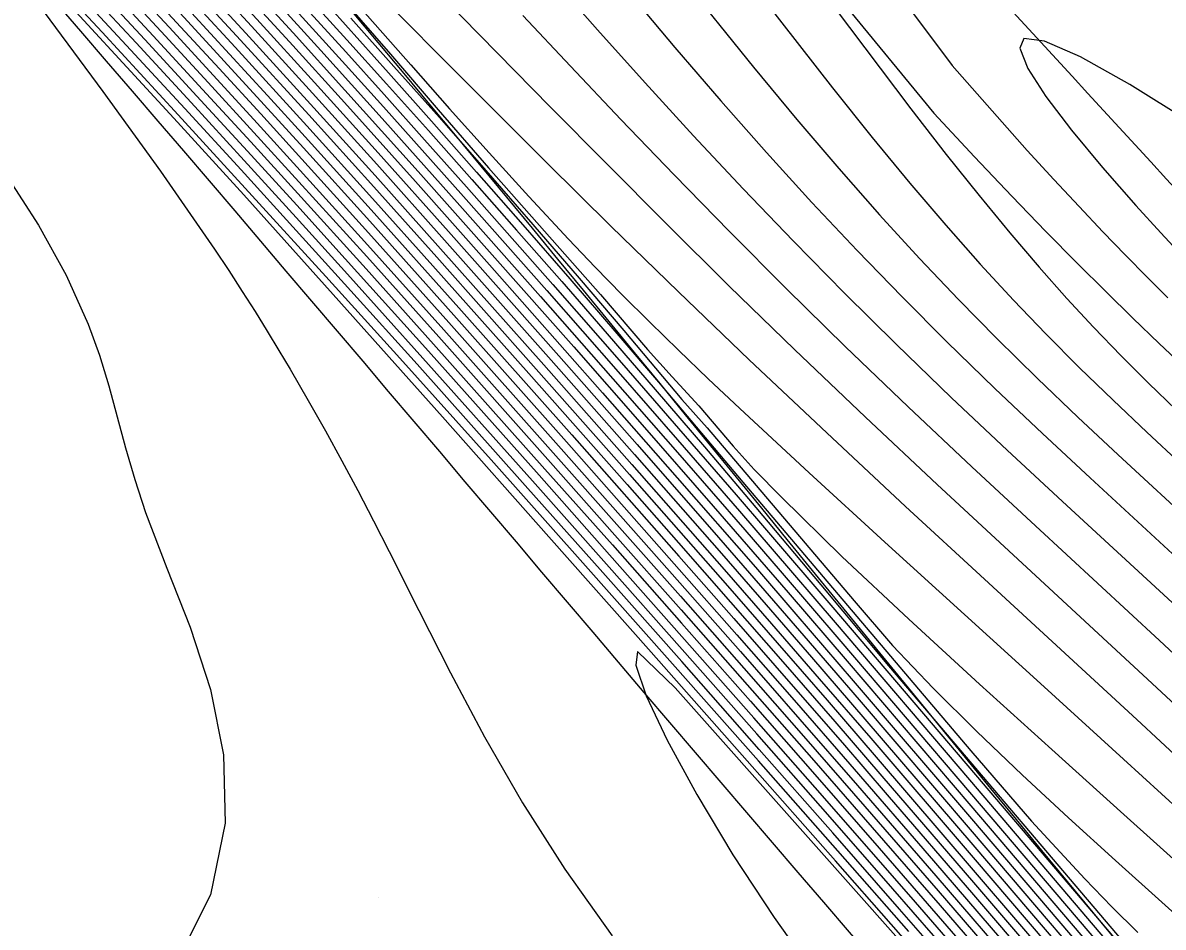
# Model space of a CAD drawing. Extents: x 2356077 to 2359823, y 225951 to 227822.
# Drawn here: x 2357794.11 to 2357834.58, y 226281.81 to 226313.93 of the extents above; entities that cross this region are included whole.
import ezdxf

# ---------------------------------------------------------------- set-up
doc = ezdxf.new("R2010")
doc.units = 0
for name, color, linetype in [('DTM Contours Major', 7, 'Continuous'), ('DTM Contours Minor', 7, 'Continuous'), ('Exist DTM Breakline', 7, 'Continuous'), ('Exist DTM Breakline Underwater', 7, 'Continuous'), ('Exist DTM Drainline', 7, 'Continuous'), ('PH Exist DTM Point', 7, 'Continuous')]:
    doc.layers.add(name, color=color, linetype=linetype)

msp = doc.modelspace()

# ---------------------------------------------------------------- linework, layer by layer
at = {"layer": 'DTM Contours Major'}
for points in [[(2357793.156, 226327.108), (2357795.334, 226324.85), (2357797.418, 226322.668), (2357799.458, 226320.507), (2357801.364, 226318.459), (2357803.374, 226316.27), (2357805.053, 226314.419), (2357807.084, 226312.156), (2357808.614, 226310.436), (2357810.212, 226308.626), (2357811.855, 226306.751), (2357813.522, 226304.832), (2357815.191, 226302.892), (2357816.668, 226301.158), (2357819.656, 226297.614), (2357827.754, 226288.075), (2357829.901, 226285.569), (2357831.796, 226283.523), (2357832.757, 226282.534), (2357833.681, 226281.615)], [(2357792.82, 226325.282), (2357796.513, 226321.349), (2357799.285, 226318.375), (2357801.928, 226315.51), (2357803.704, 226313.565), (2357805.539, 226311.538), (2357808.132, 226308.646), (2357810.854, 226305.584), (2357813.655, 226302.413), (2357816.089, 226299.644), (2357818.606, 226296.762), (2357821.267, 226293.689), (2357823.362, 226291.252), (2357827.746, 226286.12), (2357834.259, 226278.484)], [(2357792.765, 226323.076), (2357796.481, 226319.102), (2357799.397, 226315.958), (2357801.832, 226313.311), (2357804.252, 226310.656), (2357806.562, 226308.096), (2357808.796, 226305.599), (2357812.327, 226301.625), (2357815.636, 226297.883), (2357819.109, 226293.93), (2357820.876, 226291.906), (2357822.647, 226289.867), (2357824.395, 226287.843), (2357827.837, 226283.832), (2357832.76, 226278.08)], [(2357792.923, 226320.634), (2357796.008, 226317.326), (2357797.673, 226315.532), (2357799.294, 226313.778), (2357800.877, 226312.056), (2357802.428, 226310.361), (2357803.952, 226308.687), (2357806.34, 226306.045), (2357809.043, 226303.028), (2357813.027, 226298.55), (2357817.445, 226293.558), (2357819.691, 226291.007), (2357821.89, 226288.499), (2357823.988, 226286.094), (2357826.586, 226283.095), (2357832.13, 226276.663)], [(2357829.861, 226277.138), (2357825.224, 226282.45), (2357822.853, 226285.153), (2357820.242, 226288.118), (2357817.488, 226291.237), (2357814.687, 226294.4), (2357811.934, 226297.498), (2357808.096, 226301.797), (2357805.745, 226304.413), (2357803.806, 226306.556), (2357801.852, 226308.702), (2357799.855, 226310.882), (2357797.786, 226313.126), (2357795.62, 226315.464), (2357791.82, 226319.54)], [(2357816.742, 226319.464), (2357822.836, 226311.613), (2357824.249, 226309.849), (2357825.587, 226308.228), (2357826.861, 226306.736), (2357828.082, 226305.357), (2357829.261, 226304.076), (2357830.409, 226302.878), (2357831.61, 226301.674), (2357832.801, 226300.521), (2357833.994, 226299.393), (2357836.436, 226297.114)], [(2357808.439, 226315.423), (2357812.826, 226310.948), (2357814.82, 226308.925), (2357816.946, 226306.788), (2357819.177, 226304.575), (2357821.488, 226302.325), (2357824.008, 226299.92), (2357826.555, 226297.531), (2357829.095, 226295.173), (2357834.023, 226290.616), (2357836.344, 226288.45)]]:
    msp.add_lwpolyline(points, dxfattribs=at)
at = {"layer": 'DTM Contours Minor'}
for points in [[(2357805.722, 226339.475), (2357807.265, 226335.99), (2357823.208, 226314.648), (2357826.435, 226310.721), (2357827.881, 226309.167), (2357829.203, 226307.771), (2357830.414, 226306.516), (2357831.524, 226305.387), (2357832.547, 226304.367), (2357833.496, 226303.441), (2357834.439, 226302.535), (2357836.2, 226300.877), (2357837.059, 226300.07), (2357837.933, 226299.241), (2357838.842, 226298.364), (2357839.41, 226297.808), (2357840, 226297.22), (2357840.618, 226296.596), (2357841.265, 226295.932), (2357841.945, 226295.224), (2357842.662, 226294.466), (2357846.019, 226290.694), (2357853.971, 226280.911)], [(2357791.402, 226330.604), (2357794.822, 226327.025), (2357796.519, 226325.273), (2357798.066, 226323.685), (2357799.483, 226322.238), (2357800.79, 226320.912), (2357803.148, 226318.541), (2357806.019, 226315.667), (2357810.577, 226311.08), (2357812.703, 226308.957), (2357814.977, 226306.709), (2357817.377, 226304.366), (2357819.881, 226301.96), (2357822.635, 226299.359), (2357825.435, 226296.751), (2357828.235, 226294.166), (2357833.646, 226289.181), (2357836.164, 226286.839), (2357837.58, 226285.505), (2357838.937, 226284.206), (2357840.241, 226282.928), (2357841.498, 226281.656)], [(2357790.973, 226329.015), (2357794.811, 226324.973), (2357798.023, 226321.563), (2357799.964, 226319.486), (2357801.821, 226317.48), (2357803.665, 226315.47), (2357805.609, 226313.326), (2357807.016, 226311.761), (2357808.5, 226310.1), (2357810.043, 226308.362), (2357811.626, 226306.567), (2357813.231, 226304.736), (2357814.839, 226302.886), (2357816.551, 226300.902), (2357818.296, 226298.862), (2357820.121, 226296.707), (2357822.421, 226293.97), (2357824.83, 226291.09), (2357834.156, 226280.1)], [(2357790.349, 226327.453), (2357794.134, 226323.433), (2357797.093, 226320.272), (2357799.773, 226317.389), (2357801.664, 226315.336), (2357803.568, 226313.253), (2357805.523, 226311.093), (2357808.041, 226308.286), (2357810.672, 226305.329), (2357814.683, 226300.789), (2357817.333, 226297.769), (2357820.102, 226294.59), (2357821.545, 226292.921), (2357823.576, 226290.561), (2357827.776, 226285.65), (2357833.971, 226278.391)], [(2357791.698, 226326.922), (2357794.844, 226323.583), (2357797.837, 226320.389), (2357800.567, 226317.45), (2357803.012, 226314.787), (2357804.687, 226312.943), (2357806.864, 226310.526), (2357809.614, 226307.443), (2357812.475, 226304.21), (2357815.05, 226301.284), (2357817.336, 226298.671), (2357819.727, 226295.918), (2357820.984, 226294.462), (2357823.141, 226291.95), (2357827.703, 226286.605), (2357832.312, 226281.193)], [(2357792.378, 226326.649), (2357796.247, 226322.544), (2357799.144, 226319.445), (2357800.962, 226317.482), (2357803.212, 226315.031), (2357805.562, 226312.437), (2357806.904, 226310.944), (2357809.74, 226307.763), (2357812.698, 226304.417), (2357815.232, 226301.533), (2357817.339, 226299.12), (2357819.542, 226296.578), (2357820.703, 226295.231), (2357822.931, 226292.633), (2357827.702, 226287.04), (2357832.566, 226281.327)], [(2357793.021, 226326.417), (2357796.626, 226322.595), (2357799.547, 226319.471), (2357801.379, 226317.493), (2357803.421, 226315.266), (2357805.564, 226312.901), (2357806.931, 226311.379), (2357808.365, 226309.774), (2357809.85, 226308.103), (2357812.92, 226304.627), (2357815.434, 226301.758), (2357817.381, 226299.522), (2357819.423, 226297.16), (2357820.501, 226295.907), (2357822.849, 226293.164), (2357827.913, 226287.215), (2357833.048, 226281.175)], [(2357836.866, 226316.55), (2357831.659, 226319.865), (2357826.737, 226322.83), (2357822.499, 226325.126), (2357819.345, 226326.431), (2357817.677, 226326.425), (2357817.689, 226325.086), (2357820.12, 226321.737), (2357827.087, 226312.41), (2357829.746, 226309.389), (2357830.694, 226308.357), (2357831.59, 226307.399), (2357832.437, 226306.507), (2357833.24, 226305.675), (2357834.005, 226304.895), (2357834.737, 226304.159)], [(2357789.816, 226325.763), (2357794.344, 226320.935), (2357796.93, 226318.162), (2357799.062, 226315.863), (2357801.641, 226313.06), (2357804.186, 226310.268), (2357806.512, 226307.691), (2357808.659, 226305.293), (2357812.059, 226301.469), (2357815.548, 226297.526), (2357817.371, 226295.458), (2357819.22, 226293.352), (2357821.076, 226291.228), (2357822.92, 226289.106), (2357824.59, 226287.174), (2357827.84, 226283.39), (2357832.455, 226278.005)], [(2357791.31, 226325.532), (2357795.424, 226321.147), (2357798.118, 226318.257), (2357800.061, 226316.158), (2357802.219, 226313.809), (2357804.39, 226311.424), (2357806.664, 226308.902), (2357809.07, 226306.211), (2357812.858, 226301.941), (2357815.813, 226298.592), (2357818.897, 226295.076), (2357820.483, 226293.255), (2357822.098, 226291.392), (2357823.992, 226289.194), (2357827.816, 226284.73), (2357833.371, 226278.23)], [(2357791.812, 226325.45), (2357795.786, 226321.215), (2357798.508, 226318.295), (2357800.39, 226316.261), (2357802.415, 226314.056), (2357804.463, 226311.806), (2357806.716, 226309.306), (2357809.207, 226306.517), (2357813.123, 226302.099), (2357815.904, 226298.944), (2357818.796, 226295.642), (2357820.291, 226293.924), (2357821.822, 226292.156), (2357823.786, 226289.876), (2357827.798, 226285.187), (2357833.674, 226278.308)], [(2357793.099, 226323.174), (2357796.865, 226319.147), (2357799.73, 226316.057), (2357802.025, 226313.56), (2357804.32, 226311.041), (2357806.613, 226308.499), (2357808.933, 226305.905), (2357812.593, 226301.783), (2357815.724, 226298.238), (2357819.001, 226294.505), (2357820.678, 226292.582), (2357822.373, 226290.629), (2357824.195, 226288.516), (2357827.829, 226284.278), (2357833.066, 226278.155)], [(2357793.63, 226320.789), (2357796.902, 226317.278), (2357799.831, 226314.112), (2357802.669, 226311.016), (2357804.062, 226309.485), (2357806.419, 226306.876), (2357809.401, 226303.544), (2357813.403, 226299.04), (2357817.404, 226294.512), (2357819.451, 226292.184), (2357821.482, 226289.865), (2357823.461, 226287.592), (2357826.422, 226284.166), (2357832.859, 226276.676)], [(2357793.986, 226320.863), (2357797.331, 226317.273), (2357800.095, 226314.284), (2357802.791, 226311.341), (2357804.123, 226309.878), (2357806.464, 226307.285), (2357809.581, 226303.8), (2357813.588, 226299.288), (2357817.387, 226294.986), (2357819.334, 226292.77), (2357821.278, 226290.547), (2357823.192, 226288.348), (2357824.781, 226286.511), (2357827.839, 226282.954), (2357832.151, 226277.928)], [(2357792.234, 226320.461), (2357795.044, 226317.451), (2357796.923, 226315.428), (2357798.734, 226313.469), (2357800.488, 226311.564), (2357802.193, 226309.702), (2357803.862, 226307.87), (2357806.288, 226305.186), (2357808.683, 226302.515), (2357812.635, 226298.079), (2357815.028, 226295.381), (2357817.485, 226292.603), (2357819.931, 226289.829), (2357822.293, 226287.139), (2357824.497, 226284.618), (2357827.754, 226280.865)], [(2357792.576, 226320.551), (2357795.537, 226317.376), (2357797.305, 226315.472), (2357799.018, 226313.619), (2357800.684, 226311.808), (2357802.31, 226310.032), (2357803.904, 226308.282), (2357806.31, 226305.621), (2357808.864, 226302.771), (2357812.834, 226298.311), (2357815.119, 226295.735), (2357817.466, 226293.079), (2357819.812, 226290.417), (2357822.093, 226287.817), (2357824.246, 226285.352), (2357826.657, 226282.572), (2357831.775, 226276.645)], [(2357793.275, 226320.713), (2357796.462, 226317.295), (2357799.564, 226313.942), (2357801.069, 226312.306), (2357802.548, 226310.689), (2357804.005, 226309.088), (2357806.377, 226306.463), (2357809.222, 226303.286), (2357813.216, 226298.794), (2357817.424, 226294.035), (2357819.571, 226291.596), (2357821.686, 226289.182), (2357823.727, 226286.841), (2357826.507, 226283.626), (2357832.492, 226276.672)], [(2357825.545, 226281.65), (2357823.029, 226284.517), (2357820.21, 226287.718), (2357817.168, 226291.16), (2357813.979, 226294.751), (2357810.724, 226298.4), (2357807.481, 226302.013), (2357804.856, 226304.918), (2357802.249, 226307.783), (2357799.618, 226310.658), (2357796.918, 226313.589), (2357794.106, 226316.624), (2357791.14, 226319.81)], [(2357830.759, 226276.536), (2357824.985, 226283.168), (2357822.676, 226285.804), (2357820.152, 226288.673), (2357817.504, 226291.673), (2357814.822, 226294.703), (2357812.196, 226297.659), (2357808.306, 226302.021), (2357805.626, 226305.004), (2357803.806, 226307.014), (2357801.963, 226309.038), (2357800.077, 226311.097), (2357798.126, 226313.214), (2357796.092, 226315.41), (2357792.198, 226319.59)], [(2357828.631, 226279.416), (2357825.789, 226282.69), (2357822.488, 226286.467), (2357820.046, 226289.246), (2357817.499, 226292.133), (2357814.931, 226295.035), (2357812.425, 226297.859), (2357808.499, 226302.264), (2357805.551, 226305.545), (2357803.828, 226307.449), (2357802.078, 226309.37), (2357800.286, 226311.326), (2357798.439, 226313.332), (2357796.522, 226315.404), (2357793.24, 226318.929)], [(2357814.766, 226318.903), (2357820.034, 226312.353), (2357821.576, 226310.492), (2357823.067, 226308.747), (2357824.514, 226307.107), (2357825.925, 226305.561), (2357827.308, 226304.099), (2357828.672, 226302.71), (2357830.112, 226301.294), (2357831.546, 226299.926), (2357832.98, 226298.586), (2357835.877, 226295.902)], [(2357830.849, 226275.168), (2357822.945, 226284.16), (2357819.817, 226287.71), (2357816.406, 226291.574), (2357812.776, 226295.674), (2357808.994, 226299.932), (2357805.125, 226304.272), (2357801.947, 226307.823), (2357799.464, 226310.538), (2357794.599, 226315.829), (2357792.596, 226317.963)], [(2357812.845, 226318.303), (2357817.247, 226313.053), (2357818.881, 226311.152), (2357820.502, 226309.318), (2357822.111, 226307.549), (2357823.712, 226305.84), (2357825.307, 226304.189), (2357826.9, 226302.592), (2357828.596, 226300.943), (2357830.292, 226299.339), (2357831.986, 226297.762), (2357835.366, 226294.639)], [(2357793.385, 226316.316), (2357796.95, 226311.482), (2357798.991, 226308.66), (2357800.91, 226305.891), (2357801.416, 226305.127), (2357801.895, 226304.387), (2357802.35, 226303.669), (2357802.782, 226302.971), (2357803.194, 226302.292), (2357803.588, 226301.63), (2357804.237, 226300.515), (2357804.848, 226299.434), (2357805.431, 226298.37), (2357805.996, 226297.311), (2357806.553, 226296.24), (2357807.112, 226295.144), (2357808.161, 226293.048), (2357809.279, 226290.845), (2357810.494, 226288.561), (2357811.837, 226286.224), (2357813.338, 226283.863), (2357815.025, 226281.504)], [(2357812.718, 226315.711), (2357814.506, 226313.678), (2357816.19, 226311.797), (2357817.913, 226309.914), (2357819.671, 226308.035), (2357821.458, 226306.168), (2357823.27, 226304.323), (2357825.1, 226302.508), (2357827.067, 226300.611), (2357829.039, 226298.751), (2357831.007, 226296.922), (2357834.891, 226293.333)], [(2357805.25, 226315.42), (2357807.876, 226312.431), (2357809.251, 226310.872), (2357810.651, 226309.304), (2357812.062, 226307.753), (2357813.47, 226306.242), (2357814.423, 226305.248), (2357815.381, 226304.269), (2357816.36, 226303.292), (2357817.372, 226302.303), (2357818.431, 226301.286), (2357819.55, 226300.227), (2357822.014, 226297.939), (2357824.693, 226295.485), (2357830.358, 226290.341), (2357833.172, 226287.778), (2357835.859, 226285.307)], [(2357822.359, 226315.212), (2357825.626, 226310.868), (2357826.876, 226309.254), (2357828.043, 226307.791), (2357829.137, 226306.462), (2357830.17, 226305.25), (2357831.155, 226304.14), (2357832.104, 226303.115), (2357833.088, 226302.096), (2357834.059, 226301.129), (2357835.034, 226300.186)], [(2357805.537, 226314.672), (2357807.154, 226312.808), (2357808.851, 226310.836), (2357810.631, 226308.777), (2357814.605, 226304.28), (2357816.274, 226302.324), (2357817.146, 226301.349), (2357818.094, 226300.323), (2357819.314, 226298.886), (2357820.06, 226298.063), (2357821.027, 226297.076), (2357823.176, 226294.973), (2357825.545, 226292.743), (2357828.055, 226290.439), (2357830.627, 226288.111), (2357833.18, 226285.811), (2357835.635, 226283.591)], [(2357805.75, 226314.091), (2357807.278, 226312.381), (2357808.888, 226310.564), (2357810.543, 226308.68), (2357812.209, 226306.766), (2357813.852, 226304.861), (2357815.435, 226303.003), (2357817.498, 226300.551), (2357818.392, 226299.538), (2357823.604, 226293.399), (2357824.971, 226291.814), (2357826.412, 226290.3), (2357827.961, 226288.752), (2357829.569, 226287.212), (2357831.215, 226285.685), (2357832.878, 226284.173), (2357836.173, 226281.21)], [(2357811.851, 226314.183), (2357813.537, 226312.382), (2357815.331, 226310.488), (2357817.219, 226308.523), (2357819.184, 226306.511), (2357821.212, 226304.474), (2357823.286, 226302.435), (2357825.531, 226300.282), (2357827.79, 226298.156), (2357830.042, 226296.063), (2357834.445, 226291.991), (2357836.553, 226290.021)], [(2357835.539, 226310.398), (2357833.389, 226311.735), (2357831.639, 226312.714), (2357830.363, 226313.279), (2357829.633, 226313.375), (2357829.483, 226313.023), (2357829.772, 226312.307), (2357830.414, 226311.31), (2357831.324, 226310.111), (2357832.418, 226308.792), (2357833.61, 226307.434), (2357834.489, 226306.469), (2357835.381, 226305.513)], [(2357793.5, 226308.541), (2357794.665, 226306.739), (2357795.647, 226304.961), (2357796.429, 226303.22), (2357796.823, 226302.121), (2357797.156, 226301.03), (2357797.457, 226299.938), (2357797.755, 226298.832), (2357798.079, 226297.703), (2357798.458, 226296.539), (2357799.217, 226294.559), (2357800.039, 226292.462), (2357800.764, 226290.252), (2357801.233, 226287.929), (2357801.287, 226285.497), (2357800.768, 226282.958), (2357798.885, 226279.203), (2357795.919, 226275.343), (2357792.256, 226271.482)], [(2357826.696, 226279.678), (2357817.26, 226290.308), (2357815.923, 226291.595), (2357815.857, 226291.118), (2357816.229, 226290.023), (2357816.972, 226288.444), (2357818.021, 226286.516), (2357819.308, 226284.374), (2357820.767, 226282.152), (2357822.076, 226280.316)]]:
    msp.add_lwpolyline(points, dxfattribs=at)
at = {"layer": 'Exist DTM Breakline'}
for points in [[(2357739.379, 226441.004), (2357819.613, 226359.102), (2357890.87, 226277.588), (2357993.999, 226180.096), (2358102.764, 226183.23), (2358191.473, 226205.9), (2358275.273, 226131.78), (2358421.38, 226152.319), (2358505.025, 226137.402), (2358547.118, 226053.573)], [(2357719.555, 226395.117), (2357791.559, 226318.918), (2357850.785, 226251.619), (2357976.144, 226133.407), (2357988.46, 226117.463)]]:
    msp.add_spline(points, degree=3, dxfattribs=at)
at = {"layer": 'Exist DTM Breakline Underwater'}
for points in [[(2357739.428, 226434.309), (2357811.723, 226357.465), (2357885.724, 226276.345), (2357991.789, 226172.502), (2358103.028, 226173.66), (2358191.056, 226197.408), (2358272.648, 226122.63), (2358421.22, 226141.688), (2358498.765, 226117.394), (2358527.12, 226046.782)], [(2357722.365, 226399.093), (2357796.501, 226325.142), (2357855.427, 226255.408), (2357974.836, 226142.381), (2357994.862, 226118.943)]]:
    msp.add_spline(points, degree=3, dxfattribs=at)
at = {"layer": 'Exist DTM Drainline'}
msp.add_spline([(2357699.586, 226858.192), (2357670.366, 226820.782), (2357623.327, 226796.892), (2357587.218, 226772.268), (2357568.803, 226744.252), (2357555.19, 226717.62), (2357555.017, 226695.126), (2357553.473, 226672.759), (2357563.697, 226642.736), (2357576.526, 226627.993), (2357663.798, 226499.169), (2357732.721, 226415.647), (2357803.211, 226342.215), (2357874.586, 226264.309)], degree=3, dxfattribs=at)
at = {"layer": 'PH Exist DTM Point'}
msp.add_line((2357806.734, 226282.876), (2357806.734, 226282.876), dxfattribs=at)

doc.saveas('drawing.dxf')
